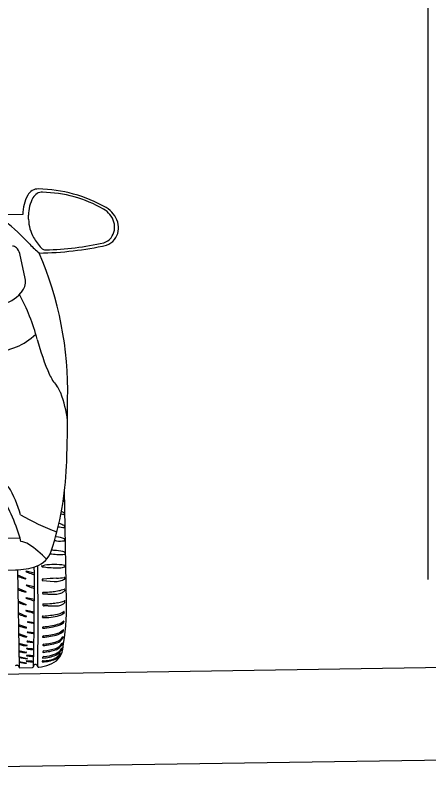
# Model space of a CAD drawing. Extents: x 10133 to 2270741, y 5363 to 1733450.
# Drawn here: x 33166.2 to 33230, y 8388.1 to 8508.6 of the extents above; entities that cross this region are included whole.
import ezdxf

# ---------------------------------------------------------------- set-up
doc = ezdxf.new("R2010")
doc.units = 0
doc.layers.add('StdDetailLabel', color=7, linetype='Continuous')
doc.layers.add('StdDimension', color=7, linetype='Continuous')

msp = doc.modelspace()

# ---------------------------------------------------------------- linework, layer by layer
at = {"layer": 'StdDetailLabel'}
for p, q in [((33167.31, 8477.85), (33164.94, 8477.81)), ((33168.2, 8477.12), (33168.19, 8477.74)), ((33167.67, 8467.96), (33166.82, 8471.84)), ((33174.05, 8417.93), (33173.77, 8435.2)), ((33173.62, 8433.51), (33173.62, 8433.51)), ((33173.65, 8433.65), (33173.66, 8433.56)), ((33173.66, 8431.5), (33173.66, 8431.5)), ((33173.7, 8431.71), (33173.7, 8431.55)), ((33173.74, 8429.71), (33173.74, 8429.51)), ((33173.77, 8427.68), (33173.77, 8427.48)), ((33173.82, 8425.62), (33173.83, 8425.42)), ((33166.48, 8422.93), (33166.73, 8407.87)), ((33169.07, 8422.41), (33167.83, 8422.71)), ((33173.79, 8423.58), (33173.79, 8423.43)), ((33166.49, 8422.17), (33167.75, 8421.61)), ((33170.31, 8421.45), (33170.32, 8421.34)), ((33170.32, 8421.34), (33170.32, 8421.29)), ((33173.8, 8421.55), (33173.8, 8421.7)), ((33166.53, 8420.12), (33167.78, 8419.56)), ((33169.08, 8420.29), (33167.88, 8420.58)), ((33170.34, 8421.27), (33172.14, 8421.13)), ((33170.4, 8419.24), (33170.4, 8419.24)), ((33170.43, 8419.49), (33170.43, 8419.49)), ((33171.18, 8419.17), (33170.57, 8419.19)), ((33173.47, 8419.88), (33173.72, 8419.95)), ((33166.56, 8418.12), (33167.81, 8417.57)), ((33169.09, 8418.36), (33167.83, 8418.62)), ((33170.46, 8417.67), (33170.46, 8417.67)), ((33173.5, 8418.06), (33173.75, 8418.14)), ((33169.08, 8416.38), (33167.82, 8416.65)), ((33170.43, 8417.42), (33170.43, 8417.42)), ((33171.21, 8417.35), (33170.6, 8417.38)), ((33166.59, 8416.32), (33167.84, 8415.76)), ((33173.72, 8416.37), (33173.72, 8416.44)), ((33166.62, 8414.5), (33167.88, 8414.05)), ((33168.03, 8414.84), (33168.91, 8414.67)), ((33169.07, 8414.76), (33168.15, 8414.9)), ((33173.67, 8414.9), (33173.67, 8414.97)), ((33166.64, 8413.07), (33167.91, 8412.62)), ((33168.01, 8413.26), (33168.89, 8413.09)), ((33169.05, 8413.18), (33168.14, 8413.32)), ((33173.6, 8413.56), (33173.61, 8413.62)), ((33167.98, 8411.82), (33168.87, 8411.68)), ((33169.03, 8411.77), (33168.1, 8411.88)), ((33173.54, 8412.46), (33173.55, 8412.53)), ((33166.67, 8411.59), (33167.95, 8411.28)), ((33166.69, 8410.48), (33167.84, 8410.21)), ((33169.01, 8410.63), (33169.01, 8410.63)), ((33173.46, 8411.56), (33173.46, 8411.56)), ((33166.7, 8409.54), (33167.99, 8409.24)), ((33166.7, 8409.36), (33166.7, 8409.36)), ((33168.99, 8409.57), (33168.99, 8409.57)), ((33166.65, 8408.09), (33166.65, 8408.09)), ((33166.71, 8408.78), (33167.88, 8408.54)), ((33168.97, 8408.76), (33168.97, 8408.76)), ((33169.49, 8408.19), (33169.63, 8407.95)), ((33166.81, 8407.78), (33168.81, 8407.81))]:
    msp.add_line(p, q, dxfattribs=at)
for points in [[(33114.14, 8422.06), (33153.85, 8422.72), (33166.19, 8422.92)], [(33170.24, 8423.56), (33170.65, 8423.64), (33170.65, 8423.64)], [(33173.39, 8410.8), (33173.39, 8410.8), (33173.39, 8410.8)], [(33173.12, 8409.96), (33173.12, 8409.96), (33173.12, 8409.96)], [(33166.33, 8408.18), (33166.38, 8408.18), (33166.43, 8408.18)]]:
    msp.add_lwpolyline(points, dxfattribs=at)
for centre, radius, start, end in [((33169.7, 8479.94), 1.87, 88.8853, 150.8808), ((33169.31, 8459.97), 21.85, 60.1698, 88.8853), ((33173.27, 8477.95), 5.96, 150.8808, 180.9516), ((33173.56, 8477.83), 5.36, 150.8808, 180.9516), ((33170.34, 8479.62), 1.69, 88.8853, 150.8808), ((33169.99, 8461.64), 19.66, 60.1698, 88.8853), ((33178.02, 8475.64), 3.53, 17.0796, 60.1698), ((33178.23, 8475.52), 3.92, 17.0796, 60.1698), ((33142.18, 8448.93), 35.76, 42.8582, 51.3475), ((33174.07, 8477.22), 5.87, 180.9516, 209.8652), ((33178.86, 8475.9), 2.64, 321.957, 17.0796), ((33179.17, 8475.81), 2.94, 321.957, 17.0796), ((33178.35, 8482.49), 13.58, 222.8582, 231.1686), ((33176.54, 8478.63), 8.72, 209.8652, 222.8148), ((33169.13, 8523.12), 51.22, 270.7919, 282.5515), ((33169.82, 8518.48), 46.09, 271.323, 282.5515), ((33179.07, 8475.73), 2.38, 288.8323, 321.957), ((33179.4, 8475.62), 2.64, 288.8323, 321.957), ((33165.6, 8471.89), 1.1, 48.5492, 83.7003), ((33165.18, 8471.49), 1.68, 12.2689, 46.8528), ((33120.64, 8450.63), 53.6, 358.6052, 23.387), ((33170.86, 8473.37), 0.979, 222.8148, 271.323), ((33165.44, 8467.45), 2.28, 323.6917, 12.911), ((33162.8, 8469.4), 5.57, 285.8616, 323.6917), ((33139.17, 8450.61), 31.38, 14.6833, 28.3483), ((33162.66, 8466.14), 9.48, 270.9516, 314.4051), ((33203.68, 8467.51), 35.31, 194.6833, 204.1128), ((33177.73, 8455.9), 6.88, 204.1128, 220.5551), ((33169.61, 8448.95), 3.8, 20.1832, 40.5551), ((33154.41, 8443.37), 19.99, 7.6791, 20.1832), ((32970.81, 8447.39), 203.42, 357.635, 0.5453), ((33126.46, 8440.76), 47.63, 341.6956, 357.8772), ((33153.23, 8428.17), 14.08, 13.3716, 32.8156), ((33140.93, 8420.33), 27, 15.0327, 31.8478), ((33180.01, 8463.34), 30.5, 257.7599, 257.9175), ((33170.74, 8429.49), 5.1, 55.6751, 56.3172), ((33173.59, 8433.66), 0.0547, 356.2541, 63.4249), ((33173.61, 8433.56), 0.0472, 278.8254, 359.979), ((33185.86, 8464.25), 37.88, 240.026, 249.446), ((33178.95, 8461.12), 30.08, 258.9909, 259.8873), ((33170.85, 8426.46), 6.01, 61.9243, 66.2135), ((33173.66, 8431.55), 0.0472, 278.8254, 359.979), ((33173.65, 8431.71), 0.0547, 356.2541, 63.4249), ((33171.3, 8423.77), 6.53, 75.708, 75.9512), ((33171, 8424.44), 5.97, 63.0363, 71.3819), ((33173.7, 8429.72), 0.0396, 340.6231, 69.7977), ((33214.45, 8751.69), 324.79, 262.6258, 262.7919), ((33173.69, 8429.51), 0.0472, 278.8254, 359.979), ((33155.62, 7014.64), 1413.2, 89.54355, 90.94906), ((33166.66, 8424.63), 2.72, 55.8944, 82.7462), ((33175.27, 8448.52), 21.28, 261.6855, 262.5179), ((33171.42, 8418.9), 9.19, 83.4468, 84.1237), ((33171.84, 8422.54), 5.52, 69.7977, 83.4468), ((33173.07, 8431.71), 4.33, 262.5179, 278.8254), ((33173.72, 8427.48), 0.0472, 278.8254, 359.979), ((33173.73, 8427.69), 0.0396, 340.6231, 69.7977), ((33157.79, 8411.53), 18.55, 44.6502, 55.8944), ((33168.21, 8426.95), 3.66, 289.0122, 341.6956), ((33174.49, 8446.5), 21.28, 262.0143, 264.8072), ((33171.83, 8416.76), 9.19, 85.7361, 90.6023), ((33172.1, 8420.41), 5.52, 72.087, 85.7361), ((33172.96, 8429.62), 4.33, 264.8072, 281.1148), ((33173.78, 8425.42), 0.0472, 281.1148, 2.2683), ((33173.78, 8425.63), 0.0396, 342.9124, 72.087), ((33172.17, 8413.72), 10.03, 80.9925, 98.7204), ((33166.02, 8433.3), 10.38, 270.9516, 289.0122), ((33167.82, 8422.68), 0.0332, 75.617, 242.1198), ((33168.75, 8424.5), 2.08, 242.9989, 251.998), ((33184.13, 8465.96), 46.3, 249.7532, 251.0161), ((32588.23, 8420.32), 580.86, 358.78315, 0.30225), ((32271.93, 8414.93), 897.73, 359.55486, 0.55153), ((33170.24, 8423.54), 0.0233, 99.6552, 180.9747), ((33170.34, 8423.53), 0.125, 178.2756, 212.1812), ((33170.32, 8423.5), 0.0912, 200.7888, 262.5454), ((33173.07, 8444.51), 21.28, 262.5454, 268.557), ((33172.65, 8427.56), 4.33, 268.557, 284.8645), ((33173.74, 8423.58), 0.052, 5.2176, 86.2572), ((33173.74, 8423.42), 0.0472, 284.8645, 6.0181), ((33181.73, 8465.65), 46.3, 250.7926, 251.9131), ((33168.25, 8424.4), 2.89, 251.9131, 259.5464), ((33167.73, 8421.58), 0.0332, 259.5464, 66.0492), ((33170.35, 8421.45), 0.0377, 96.6901, 190.3941), ((33170.34, 8421.29), 0.0219, 181.7652, 260.9593), ((33171.56, 8411.14), 10.42, 95.5649, 96.6901), ((33173.47, 8391.49), 30.16, 91.8548, 95.5649), ((33172.21, 8430.61), 8.98, 271.8548, 279.6421), ((33172.18, 8424.49), 3.39, 285.1574, 298.1312), ((33173.73, 8421.69), 0.0771, 8.9874, 102.8623), ((33173.74, 8421.55), 0.0667, 308.8542, 0.3976), ((33167.87, 8420.55), 0.0332, 75.617, 242.1198), ((33168.58, 8421.81), 1.48, 240.7254, 251.3903), ((33184.13, 8463.84), 46.3, 249.7532, 251.0375), ((33172.34, 8423.89), 2.77, 265.6824, 285.1574), ((33181.76, 8463.6), 46.3, 250.7926, 251.9131), ((33168.29, 8422.35), 2.89, 251.9131, 259.5464), ((33167.77, 8419.53), 0.0332, 259.5464, 66.0492), ((33170.54, 8419.35), 0.177, 127.528, 217.8481), ((33170.64, 8419.8), 0.609, 246.6073, 263.4745), ((33170.15, 8438.77), 19.29, 270.835, 274.8011), ((33171.71, 8431.91), 12.76, 267.6168, 273.9078), ((33171, 8428.65), 9.13, 274.8011, 280.3789), ((33172.44, 8421.25), 2.07, 273.9078, 295.7939), ((33171.44, 8426.28), 6.72, 280.3789, 287.633), ((33172.68, 8420.75), 1.52, 295.7939, 314.2922), ((33173.72, 8419.87), 0.0807, 20.5941, 92.3909), ((33173.6, 8419.81), 0.194, 314.2922, 352.928), ((33181.79, 8461.61), 46.3, 250.7926, 251.9131), ((33167.82, 8418.59), 0.0332, 75.617, 242.1198), ((33168.5, 8420.25), 1.82, 247.6209, 257.2372), ((33184.12, 8461.91), 46.3, 249.7532, 251.057), ((33170.57, 8417.53), 0.177, 127.528, 217.8481), ((33170.18, 8436.96), 19.29, 270.835, 274.8011), ((33171.03, 8426.84), 9.13, 274.8011, 280.3789), ((33171.47, 8424.46), 6.72, 280.3789, 287.633), ((33172.71, 8418.94), 1.52, 295.7939, 314.2922), ((33134.46, 8417.44), 39.6, 350.0896, 0.7108), ((33173.75, 8418.06), 0.0807, 20.5941, 92.3909), ((33173.63, 8417.99), 0.194, 314.2922, 352.928), ((33168.32, 8420.35), 2.89, 251.9131, 259.5464), ((33167.81, 8416.62), 0.0332, 75.617, 242.1198), ((33167.8, 8417.54), 0.0332, 259.5464, 66.0492), ((33168.49, 8418.28), 1.82, 247.6209, 257.2372), ((33173.1, 8433.95), 18.16, 253.9648, 257.2006), ((33170.67, 8417.98), 0.609, 246.6073, 263.4745), ((33171.74, 8430.1), 12.76, 267.6168, 273.9078), ((33172.47, 8419.43), 2.07, 273.9078, 295.7939), ((33172.2, 8418.55), 2.52, 280.1163, 304.9721), ((33173.67, 8416.44), 0.0493, 358.1505, 124.9721), ((33181.82, 8459.8), 46.3, 250.7926, 251.9131), ((33168.35, 8418.54), 2.89, 251.9131, 259.5464), ((33167.83, 8415.73), 0.0332, 259.5464, 66.0492), ((33170.39, 8415.63), 0.0773, 164.0065, 252.8974), ((33170.49, 8415.6), 0.186, 94.7274, 164.0065), ((33170.68, 8423.83), 8.28, 267.8484, 285.7683), ((33168.56, 8438.94), 23.23, 274.7274, 280.1163), ((33172.41, 8417.71), 1.92, 285.7683, 311.0243), ((33173.56, 8416.38), 0.162, 311.0243, 357.4471), ((33181.85, 8458.03), 46.3, 250.7926, 251.7039), ((33167.9, 8415.83), 1.85, 251.7029, 268.906), ((33167.87, 8414.02), 0.0332, 259.5464, 66.0492), ((33168.04, 8414.87), 0.0312, 86.2734, 258.0677), ((33167.95, 8412), 2.9, 86.0609, 88.3386), ((33169.12, 8415.68), 1.04, 258.4206, 267.3407), ((33170.52, 8413.95), 0.186, 94.7274, 164.0065), ((33169.61, 8425.18), 11.3, 273.9603, 287.1756), ((33169.83, 8424.37), 10.26, 273.7925, 286.0831), ((33172.05, 8416.77), 2.34, 285.2838, 311.0814), ((33171.67, 8417.22), 3.12, 294.3199, 307.9293), ((33173.37, 8414.98), 0.306, 313.5687, 343.6832), ((33173.62, 8414.96), 0.0493, 358.1505, 124.9721), ((33181.88, 8456.61), 46.3, 250.7926, 251.7039), ((33168.02, 8413.29), 0.0312, 86.2734, 258.0677), ((33167.94, 8410.42), 2.9, 86.0609, 88.3386), ((33169.1, 8414.1), 1.04, 258.4206, 267.3407), ((33170.42, 8413.98), 0.0773, 164.0065, 252.8974), ((33169.64, 8423.78), 11.3, 273.9603, 286.083), ((33169.85, 8422.98), 10.26, 273.7925, 286.0831), ((33171.97, 8415.13), 2.14, 289.7505, 316.7272), ((33172.19, 8414.62), 1.79, 288.8331, 318.05), ((33173.31, 8413.64), 0.306, 313.5687, 343.6832), ((33173.56, 8413.62), 0.0493, 358.1505, 124.9721), ((33167.92, 8414.41), 1.85, 251.7029, 268.906), ((33167.89, 8412.59), 0.0332, 259.5464, 66.0492), ((33167.98, 8411.86), 0.0312, 86.2734, 258.0677), ((33167.9, 8408.99), 2.9, 86.0609, 88.3386), ((33169.08, 8412.7), 1.04, 258.4206, 267.3407), ((33170.44, 8412.58), 0.0773, 164.0065, 252.8974), ((33170.55, 8412.55), 0.186, 94.7274, 164.0065), ((33169.39, 8422.57), 11.39, 275.2799, 286.4396), ((33169.61, 8421.76), 10.35, 275.2263, 286.5543), ((33171.87, 8413.63), 1.92, 290.9202, 326.3257), ((33172.03, 8413.25), 1.71, 289.8771, 326.602), ((33173.01, 8412.65), 0.567, 322.6828, 340.2135), ((33173.5, 8412.53), 0.0493, 358.1505, 124.9721), ((33177, 8456.54), 46.3, 257.1029, 258.0142), ((33167.77, 8413.06), 1.85, 258.0132, 275.2163), ((33167.9, 8410.73), 0.0237, 91.7732, 266.0862), ((33167.53, 8397.06), 13.7, 85.0085, 88.4769), ((33175.8, 8473.68), 63.47, 262.8512, 263.5934), ((33167.94, 8411.25), 0.0332, 265.8567, 72.3595), ((33168.54, 8409.71), 0.916, 59.1093, 79.0975), ((33168.73, 8410.13), 0.574, 59.964, 89.9807), ((33170.46, 8411.3), 0.0773, 164.0065, 252.8974), ((33170.57, 8411.27), 0.186, 94.7274, 164.0065), ((33169.5, 8419.92), 9.79, 275.6303, 287.6671), ((33169.71, 8419.14), 8.78, 275.6044, 287.9039), ((33170.51, 8411.14), 3, 287.6932, 350.0896), ((33171.45, 8411.89), 2.16, 294.2852, 329.9131), ((33171.64, 8411.45), 1.87, 293.7466, 339.4069), ((33171.51, 8412.86), 2.26, 293.4652, 326.0572), ((33171.83, 8412.23), 1.76, 291.2598, 327.444), ((33172.92, 8411.68), 0.562, 315.3067, 347.4951), ((33173.35, 8410.79), 0.0383, 7.7842, 149.1308), ((33173.41, 8411.56), 0.0493, 358.1505, 124.9721), ((33176.89, 8455.46), 46.3, 257.2717, 258.0142), ((33169.04, 8420.54), 11.41, 258.2138, 264.6702), ((33167.66, 8411.99), 1.85, 258.0132, 275.2163), ((33167.83, 8410.18), 0.0332, 265.8567, 72.3595), ((33167.88, 8409.67), 0.0237, 91.7732, 266.0862), ((33167.51, 8396), 13.7, 85.0085, 88.4769), ((33175.77, 8472.62), 63.47, 262.8512, 263.5934), ((33167.98, 8409.21), 0.0332, 265.8567, 72.3595), ((33168.52, 8408.65), 0.916, 59.1093, 79.0975), ((33168.7, 8409.08), 0.574, 59.964, 89.9807), ((33170.55, 8409.33), 0.186, 94.7274, 164.0065), ((33170.44, 8409.36), 0.0773, 164.0065, 252.8974), ((33170.48, 8410.25), 0.0773, 164.0065, 252.8974), ((33170.58, 8410.22), 0.186, 94.7274, 164.0065), ((33169.97, 8415.69), 6.42, 274.0495, 292.1757), ((33170.31, 8414.38), 5.5, 271.4099, 290.8223), ((33170.05, 8415.83), 6.33, 274.4132, 291.2066), ((33171.42, 8411.01), 1.95, 295.7744, 328.4064), ((33171.45, 8410.77), 1.86, 297.4972, 334.3216), ((33173.1, 8409.97), 0.0249, 352.5602, 137.2352), ((33166.33, 8407.91), 0.276, 90.0952, 140.6863), ((33166.44, 8407.91), 0.276, 41.217, 91.8081), ((33166.35, 8407.85), 0.382, 2.6614, 38.2187), ((33168.59, 8418.2), 9.74, 258.9089, 265.7426), ((33167.86, 8408.82), 0.0237, 91.7732, 266.0862), ((33167.49, 8395.15), 13.7, 85.0085, 88.4769), ((33175.76, 8471.77), 63.47, 262.8512, 263.5934), ((33167.86, 8408.51), 0.0283, 275.9869, 64.1087), ((33168.06, 8404.59), 4.15, 77.3507, 81.5426), ((33166.16, 8389.12), 19.84, 81.8516, 82.6931), ((33169.32, 8407.99), 0.359, 156.2361, 180.5985), ((33169.18, 8408.05), 0.213, 119.7499, 156.2361), ((33169.37, 8407.72), 0.595, 102.6041, 119.7499), ((33169.29, 8408.07), 0.23, 30.9494, 102.6041), ((33168.69, 8416), 8.19, 277.5722, 289.4324), ((33170.46, 8408.7), 0.186, 94.7274, 159.2497), ((33170.34, 8408.76), 0.0504, 164.0413, 267.0897), ((33170.32, 8413.71), 5, 270.2211, 293.4711), ((33166.82, 8407.88), 0.0962, 182.6614, 260.2531), ((33168.79, 8407.98), 0.164, 275.7012, 2.5312), ((33169.76, 8408.03), 0.148, 210.9494, 276.9374)]:
    msp.add_arc(centre, radius, start, end, dxfattribs=at)
at = {"layer": 'StdDimension'}
for p, q in [((33229.94, 8421.43), (33229.94, 8609.49)), ((32864.61, 8402.34), (33300.03, 8408.87)), ((32864.61, 8388.06), (33300.03, 8394.59))]:
    msp.add_line(p, q, dxfattribs=at)

doc.saveas('drawing.dxf')
